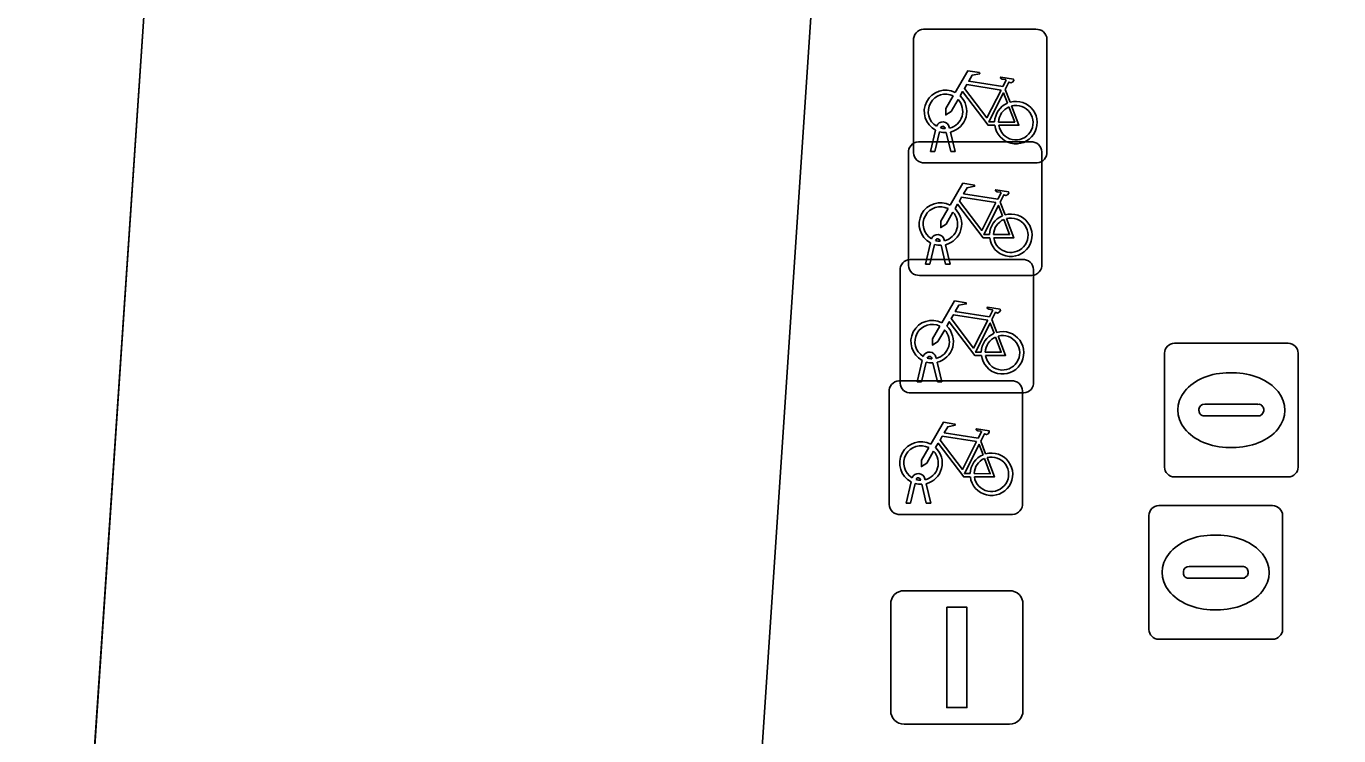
# Model space of a CAD drawing. Extents: x 161848 to 162726, y 385382 to 386521.
# Drawn here: x 162017.26 to 162027.08, y 385656.99 to 385662.3 of the extents above; entities that cross this region are included whole.
import ezdxf

# ---------------------------------------------------------------- set-up
doc = ezdxf.new("R2010")
doc.units = 0
for name, color, linetype in [('IMGEO_Fietsenrek', 7, 'Continuous'), ('IMGEO_Kolk', 7, 'Continuous'), ('IMGEO_Lichtmast', 7, 'Continuous'), ('IMGEO_Parkeervlak_open', 7, 'Continuous'), ('IMGEO_Rijbaan_lokaal_open', 7, 'Continuous'), ('IMGEO_Rioolput', 7, 'Continuous'), ('IMGEO_Voetpad_open', 7, 'Continuous')]:
    doc.layers.add(name, color=color, linetype=linetype)

msp = doc.modelspace()

# ---------------------------------------------------------------- linework, layer by layer
at = {"layer": 'IMGEO_Fietsenrek'}
for p, q in [((162023.9689, 385662.2775), (162024.8098, 385662.2775)), ((162024.8098, 385662.2775), (162023.9689, 385662.2775)), ((162023.8945, 385661.3529), (162023.8945, 385662.1938)), ((162023.8945, 385662.1938), (162023.8945, 385661.3529)), ((162024.8935, 385662.2031), (162024.8935, 385661.3622)), ((162024.8935, 385661.3622), (162024.8935, 385662.2031)), ((162024.5812, 385661.8272), (162024.6175, 385661.732)), ((162024.0215, 385661.3623), (162024.0598, 385661.5223)), ((162024.0902, 385661.5101), (162024.0549, 385661.3623)), ((162024.1319, 385661.5339), (162024.1309, 385661.5382)), ((162024.173, 385661.3623), (162024.1391, 385661.504)), ((162024.1626, 385661.5454), (162024.1644, 385661.5375)), ((162024.1714, 385661.5083), (162024.2064, 385661.3623)), ((162023.8565, 385660.5099), (162023.8565, 385661.3508)), ((162023.8565, 385661.3508), (162023.8565, 385660.5099)), ((162023.9309, 385661.4345), (162024.7718, 385661.4345)), ((162024.7718, 385661.4345), (162023.9309, 385661.4345)), ((162024.0549, 385661.3623), (162024.0215, 385661.3623)), ((162024.2064, 385661.3623), (162024.173, 385661.3623)), ((162024.8555, 385661.3601), (162024.8555, 385660.5192)), ((162024.8555, 385660.5192), (162024.8555, 385661.3601)), ((162024.8191, 385661.2785), (162023.9782, 385661.2785)), ((162023.9782, 385661.2785), (162024.8191, 385661.2785)), ((162024.5432, 385660.9842), (162024.5795, 385660.889)), ((162023.9835, 385660.5193), (162024.0218, 385660.6793)), ((162024.0522, 385660.6671), (162024.0169, 385660.5193)), ((162024.0939, 385660.6909), (162024.0929, 385660.6952)), ((162024.1246, 385660.7024), (162024.1264, 385660.6945)), ((162024.1334, 385660.6653), (162024.1684, 385660.5193)), ((162024.135, 385660.5193), (162024.1011, 385660.661)), ((162023.7945, 385659.6299), (162023.7945, 385660.4708)), ((162023.7945, 385660.4708), (162023.7945, 385659.6299)), ((162023.8689, 385660.5545), (162024.7098, 385660.5545)), ((162024.7098, 385660.5545), (162023.8689, 385660.5545)), ((162024.0169, 385660.5193), (162023.9835, 385660.5193)), ((162024.1684, 385660.5193), (162024.135, 385660.5193)), ((162024.7935, 385660.4801), (162024.7935, 385659.6392)), ((162024.7935, 385659.6392), (162024.7935, 385660.4801)), ((162024.7811, 385660.4355), (162023.9402, 385660.4355)), ((162023.9402, 385660.4355), (162024.7811, 385660.4355)), ((162024.4812, 385660.1042), (162024.5175, 385660.009)), ((162023.9215, 385659.6393), (162023.9598, 385659.7993)), ((162023.9902, 385659.7871), (162023.9549, 385659.6393)), ((162024.0319, 385659.8109), (162024.0309, 385659.8152)), ((162024.073, 385659.6393), (162024.0391, 385659.781)), ((162024.0626, 385659.8224), (162024.0644, 385659.8145)), ((162024.0714, 385659.7853), (162024.1064, 385659.6393)), ((162023.7859, 385659.6455), (162024.6268, 385659.6455)), ((162024.6268, 385659.6455), (162023.7859, 385659.6455)), ((162023.9549, 385659.6393), (162023.9215, 385659.6393)), ((162024.1064, 385659.6393), (162024.073, 385659.6393)), ((162023.7115, 385658.7209), (162023.7115, 385659.5618)), ((162023.7115, 385659.5618), (162023.7115, 385658.7209)), ((162024.7191, 385659.5555), (162023.8782, 385659.5555)), ((162023.8782, 385659.5555), (162024.7191, 385659.5555)), ((162024.7105, 385659.5711), (162024.7105, 385658.7302)), ((162024.7105, 385658.7302), (162024.7105, 385659.5711)), ((162024.3982, 385659.1952), (162024.4345, 385659.1)), ((162023.9489, 385658.9019), (162023.9479, 385658.9062)), ((162023.9796, 385658.9134), (162023.9814, 385658.9055)), ((162023.8385, 385658.7303), (162023.8768, 385658.8903)), ((162023.9072, 385658.8781), (162023.8719, 385658.7303)), ((162023.99, 385658.7303), (162023.9561, 385658.872)), ((162023.9884, 385658.8763), (162024.0234, 385658.7303)), ((162023.8719, 385658.7303), (162023.8385, 385658.7303)), ((162024.0234, 385658.7303), (162023.99, 385658.7303)), ((162024.6361, 385658.6465), (162023.7952, 385658.6465)), ((162023.7952, 385658.6465), (162024.6361, 385658.6465))]:
    msp.add_line(p, q, dxfattribs=at)
for points in [[(162024.2071, 385661.8042), (162024.3018, 385661.9677), (162024.388, 385661.9539), (162024.3897, 385661.9452), (162024.3336, 385661.9343), (162024.3074, 385661.889), (162024.5626, 385661.8482)], [(162024.5497, 385661.823), (162024.2929, 385661.864), (162024.2762, 385661.8352), (162024.4432, 385661.6149), (162024.5497, 385661.823)], [(162024.5626, 385661.8482), (162024.5876, 385661.897), (162024.5825, 385661.901), (162024.5593, 385661.9047), (162024.5466, 385661.9122), (162024.5456, 385661.9153), (162024.5478, 385661.9199), (162024.6426, 385661.9048), (162024.6449, 385661.8945), (162024.6355, 385661.8821), (162024.6231, 385661.8757), (162024.6086, 385661.8819), (162024.5812, 385661.8272)], [(162024.2278, 385661.7517), (162024.1762, 385661.6625), (162024.1363, 385661.6365), (162024.1375, 385661.684), (162024.192, 385661.7782)], [(162024.5028, 385661.5595), (162024.4531, 385661.5596), (162024.2624, 385661.8113), (162024.2434, 385661.7785)], [(162024.5977, 385661.725), (162024.5684, 385661.8018), (162024.459, 385661.5837), (162024.5017, 385661.5836)], [(162024.5317, 385661.5835), (162024.6516, 385661.5833), (162024.6084, 385661.6969)], [(162024.6282, 385661.7038), (162024.6832, 385661.5592), (162024.5331, 385661.5595)], [(162024.1691, 385660.9612), (162024.2638, 385661.1247), (162024.35, 385661.1109), (162024.3517, 385661.1022), (162024.2956, 385661.0913), (162024.2694, 385661.046), (162024.5246, 385661.0052)], [(162024.5246, 385661.0052), (162024.5496, 385661.054), (162024.5445, 385661.058), (162024.5213, 385661.0617), (162024.5086, 385661.0692), (162024.5076, 385661.0723), (162024.5098, 385661.0769), (162024.6046, 385661.0618), (162024.6069, 385661.0515), (162024.5975, 385661.0391), (162024.5851, 385661.0327), (162024.5706, 385661.0389), (162024.5432, 385660.9842)], [(162024.4648, 385660.7165), (162024.4151, 385660.7166), (162024.2244, 385660.9683), (162024.2054, 385660.9355)], [(162024.5117, 385660.98), (162024.2549, 385661.021), (162024.2382, 385660.9922), (162024.4052, 385660.7719), (162024.5117, 385660.98)], [(162024.5597, 385660.882), (162024.5304, 385660.9588), (162024.421, 385660.7407), (162024.4637, 385660.7406)], [(162024.1898, 385660.9087), (162024.1382, 385660.8195), (162024.0983, 385660.7935), (162024.0995, 385660.841), (162024.154, 385660.9352)], [(162024.5902, 385660.8608), (162024.6452, 385660.7162), (162024.4951, 385660.7165)], [(162024.4937, 385660.7405), (162024.6136, 385660.7403), (162024.5704, 385660.8539)], [(162024.1071, 385660.0812), (162024.2018, 385660.2447), (162024.288, 385660.2309), (162024.2897, 385660.2222), (162024.2336, 385660.2113), (162024.2074, 385660.166), (162024.4626, 385660.1252)], [(162024.4626, 385660.1252), (162024.4876, 385660.174), (162024.4825, 385660.178), (162024.4593, 385660.1817), (162024.4466, 385660.1892), (162024.4456, 385660.1923), (162024.4478, 385660.1969), (162024.5426, 385660.1818), (162024.5449, 385660.1715), (162024.5355, 385660.1591), (162024.5231, 385660.1527), (162024.5086, 385660.1589), (162024.4812, 385660.1042)], [(162024.4028, 385659.8365), (162024.3531, 385659.8366), (162024.1624, 385660.0883), (162024.1434, 385660.0555)], [(162024.4497, 385660.1), (162024.1929, 385660.141), (162024.1762, 385660.1122), (162024.3432, 385659.8919), (162024.4497, 385660.1)], [(162024.4977, 385660.002), (162024.4684, 385660.0788), (162024.359, 385659.8607), (162024.4017, 385659.8606)], [(162024.1278, 385660.0287), (162024.0762, 385659.9395), (162024.0363, 385659.9135), (162024.0375, 385659.961), (162024.092, 385660.0552)], [(162024.5282, 385659.9808), (162024.5832, 385659.8362), (162024.4331, 385659.8365)], [(162024.4317, 385659.8605), (162024.5516, 385659.8603), (162024.5084, 385659.9739)], [(162024.0241, 385659.1722), (162024.1188, 385659.3357), (162024.205, 385659.3219), (162024.2067, 385659.3132), (162024.1506, 385659.3023), (162024.1244, 385659.257), (162024.3796, 385659.2162)], [(162024.3796, 385659.2162), (162024.4046, 385659.265), (162024.3995, 385659.269), (162024.3763, 385659.2727), (162024.3636, 385659.2802), (162024.3626, 385659.2833), (162024.3648, 385659.2879), (162024.4596, 385659.2728), (162024.4619, 385659.2625), (162024.4525, 385659.2501), (162024.4401, 385659.2437), (162024.4256, 385659.2499), (162024.3982, 385659.1952)], [(162024.3667, 385659.191), (162024.1099, 385659.232), (162024.0932, 385659.2032), (162024.2602, 385658.9829), (162024.3667, 385659.191)], [(162024.0448, 385659.1197), (162023.9932, 385659.0305), (162023.9533, 385659.0045), (162023.9545, 385659.052), (162024.009, 385659.1462)], [(162024.3198, 385658.9275), (162024.2701, 385658.9276), (162024.0794, 385659.1793), (162024.0604, 385659.1465)], [(162024.4147, 385659.093), (162024.3854, 385659.1698), (162024.276, 385658.9517), (162024.3187, 385658.9516)], [(162024.3487, 385658.9515), (162024.4686, 385658.9513), (162024.4254, 385659.0649)], [(162024.4452, 385659.0718), (162024.5002, 385658.9272), (162024.3501, 385658.9275)]]:
    msp.add_lwpolyline(points, dxfattribs=at)
for centre, radius, start, end in [((162023.9722, 385662.1996), 0.0779, 92.4484, 184.28452), ((162023.9722, 385662.1996), 0.0779, 92.4484, 184.28452), ((162024.8156, 385662.1998), 0.0779, 2.4484, 94.28452), ((162024.8156, 385662.1998), 0.0779, 2.4484, 94.28452), ((162024.1341, 385661.6629), 0.159, 62.67661, 242.13685), ((162024.1341, 385661.6629), 0.129, 63.31916, 238.90302), ((162024.1341, 385661.6629), 0.129, 283.60429, 43.43025), ((162024.1341, 385661.6629), 0.159, 283.5766, 46.60424), ((162024.6607, 385661.5789), 0.159, 113.3408, 178.32165), ((162024.6607, 385661.5789), 0.159, 187.0065, 105.77075), ((162024.6607, 385661.5789), 0.129, 113.92302, 177.95563), ((162024.6607, 385661.5789), 0.129, 188.67146, 104.58832), ((162024.1139, 385661.5343), 0.0499, 12.8025, 158.69338), ((162024.1139, 385661.5343), 0.0174, 12.8025, 163.45023), ((162024.1341, 385661.6629), 0.159, 253.99666, 271.78671), ((162024.1341, 385661.6629), 0.129, 253.41502, 269.02044), ((162023.9342, 385661.3566), 0.0779, 92.4484, 184.28452), ((162023.9342, 385661.3566), 0.0779, 92.4484, 184.28452), ((162023.9724, 385661.3562), 0.0779, 182.4484, 274.28452), ((162023.9724, 385661.3562), 0.0779, 182.4484, 274.28452), ((162024.7776, 385661.3568), 0.0779, 2.4484, 94.28452), ((162024.7776, 385661.3568), 0.0779, 2.4484, 94.28452), ((162024.8158, 385661.3564), 0.0779, 272.4484, 4.28452), ((162024.8158, 385661.3564), 0.0779, 272.4484, 4.28452), ((162024.0961, 385660.8199), 0.159, 62.67661, 242.13685), ((162024.0961, 385660.8199), 0.129, 63.31916, 238.90302), ((162024.0961, 385660.8199), 0.129, 283.60429, 43.43025), ((162024.0961, 385660.8199), 0.159, 283.5766, 46.60424), ((162024.6227, 385660.7359), 0.159, 113.3408, 178.32165), ((162024.6227, 385660.7359), 0.159, 187.0065, 105.77075), ((162024.6227, 385660.7359), 0.129, 188.67146, 104.58832), ((162024.6227, 385660.7359), 0.129, 113.92302, 177.95563), ((162024.0759, 385660.6913), 0.0499, 12.8025, 158.69338), ((162024.0961, 385660.8199), 0.159, 253.99666, 271.78671), ((162024.0759, 385660.6913), 0.0174, 12.8025, 163.45023), ((162024.0961, 385660.8199), 0.129, 253.41502, 269.02044), ((162023.8722, 385660.4766), 0.0779, 92.4484, 184.28452), ((162023.8722, 385660.4766), 0.0779, 92.4484, 184.28452), ((162023.9344, 385660.5132), 0.0779, 182.4484, 274.28452), ((162023.9344, 385660.5132), 0.0779, 182.4484, 274.28452), ((162024.7156, 385660.4768), 0.0779, 2.4484, 94.28452), ((162024.7156, 385660.4768), 0.0779, 2.4484, 94.28452), ((162024.7778, 385660.5134), 0.0779, 272.4484, 4.28452), ((162024.7778, 385660.5134), 0.0779, 272.4484, 4.28452), ((162024.0341, 385659.9399), 0.159, 62.67661, 242.13685), ((162024.0341, 385659.9399), 0.129, 63.31916, 238.90302), ((162024.0341, 385659.9399), 0.129, 283.60429, 43.43025), ((162024.0341, 385659.9399), 0.159, 283.5766, 46.60424), ((162024.5607, 385659.8559), 0.159, 113.3408, 178.32165), ((162024.5607, 385659.8559), 0.159, 187.0065, 105.77075), ((162024.5607, 385659.8559), 0.129, 188.67146, 104.58832), ((162024.5607, 385659.8559), 0.129, 113.92302, 177.95563), ((162024.0139, 385659.8113), 0.0499, 12.8025, 158.69338), ((162024.0341, 385659.9399), 0.159, 253.99666, 271.78671), ((162024.0139, 385659.8113), 0.0174, 12.8025, 163.45023), ((162024.0341, 385659.9399), 0.129, 253.41502, 269.02044), ((162023.7892, 385659.5676), 0.0779, 92.4484, 184.28452), ((162023.7892, 385659.5676), 0.0779, 92.4484, 184.28452), ((162023.8724, 385659.6332), 0.0779, 182.4484, 274.28452), ((162023.8724, 385659.6332), 0.0779, 182.4484, 274.28452), ((162024.6326, 385659.5678), 0.0779, 2.4484, 94.28452), ((162024.6326, 385659.5678), 0.0779, 2.4484, 94.28452), ((162024.7158, 385659.6334), 0.0779, 272.4484, 4.28452), ((162024.7158, 385659.6334), 0.0779, 272.4484, 4.28452), ((162023.9511, 385659.0309), 0.159, 62.67661, 242.13685), ((162023.9511, 385659.0309), 0.129, 63.31916, 238.90302), ((162023.9511, 385659.0309), 0.129, 283.60429, 43.43025), ((162023.9511, 385659.0309), 0.159, 283.5766, 46.60424), ((162024.4777, 385658.9469), 0.159, 113.3408, 178.32165), ((162024.4777, 385658.9469), 0.159, 187.0065, 105.77075), ((162024.4777, 385658.9469), 0.129, 113.92302, 177.95563), ((162024.4777, 385658.9469), 0.129, 188.67146, 104.58832), ((162023.9309, 385658.9023), 0.0499, 12.8025, 158.69338), ((162023.9309, 385658.9023), 0.0174, 12.8025, 163.45023), ((162023.9511, 385659.0309), 0.129, 253.41502, 269.02044), ((162023.9511, 385659.0309), 0.159, 253.99666, 271.78671), ((162023.7894, 385658.7242), 0.0779, 182.4484, 274.28452), ((162023.7894, 385658.7242), 0.0779, 182.4484, 274.28452), ((162024.6328, 385658.7244), 0.0779, 272.4484, 4.28452), ((162024.6328, 385658.7244), 0.0779, 272.4484, 4.28452)]:
    msp.add_arc(centre, radius, start, end, dxfattribs=at)
at = {"layer": 'IMGEO_Kolk'}
for p, q in [((162025.7299, 385658.7125), (162026.5821, 385658.7125)), ((162025.6555, 385657.7859), (162025.6555, 385658.6381)), ((162026.6565, 385658.6381), (162026.6565, 385657.7859)), ((162026.1435, 385658.4917), (162026.1685, 385658.4917)), ((162025.9139, 385658.2059), (162025.9139, 385658.2181)), ((162025.957, 385658.2553), (162026.3549, 385658.2553)), ((162026.398, 385658.2181), (162026.398, 385658.2059)), ((162026.3515, 385658.1687), (162025.9536, 385658.1687)), ((162026.1655, 385657.9323), (162026.1406, 385657.9323)), ((162026.5821, 385657.7115), (162025.7299, 385657.7115))]:
    msp.add_line(p, q, dxfattribs=at)
for points in [[(162025.7299, 385658.7125), (162026.5821, 385658.7125)], [(162025.6555, 385657.7859), (162025.6555, 385658.6381)], [(162026.6565, 385658.6381), (162026.6565, 385657.7859)], [(162026.5821, 385657.7115), (162025.7299, 385657.7115)]]:
    msp.add_lwpolyline(points, dxfattribs=at)
for centre, radius, start, end in [((162025.732, 385658.636), 0.0765, 91.55205, 178.44795), ((162025.732, 385658.636), 0.0765, 91.55205, 178.44795), ((162026.58, 385658.636), 0.0765, 1.55205, 88.44795), ((162026.58, 385658.636), 0.0765, 1.55205, 88.44795), ((162025.9541, 385658.2151), 0.0403, 85.87752, 175.75265), ((162026.3594, 385658.2169), 0.0386, 1.73085, 96.63898), ((162025.9506, 385658.2052), 0.0366, 178.93798, 274.71019), ((162026.3554, 385658.2115), 0.043, 264.86636, 352.45326), ((162025.732, 385657.788), 0.0765, 181.55205, 268.44795), ((162025.732, 385657.788), 0.0765, 181.55205, 268.44795), ((162026.58, 385657.788), 0.0765, 271.55205, 358.44795), ((162026.58, 385657.788), 0.0765, 271.55205, 358.44795)]:
    msp.add_arc(centre, radius, start, end, dxfattribs=at)
for centre, major_axis, ratio, start_param, end_param in [((162026.142, 385658.212), (-0.3872, 0.002), 0.722429, 4.712389, 7.853982), ((162026.167, 385658.212), (-0.3901, 0.002), 0.717154, 1.570796, 4.712389)]:
    msp.add_ellipse(centre, major_axis=major_axis, ratio=ratio, start_param=start_param, end_param=end_param, dxfattribs=at)
at = {"layer": 'IMGEO_Lichtmast'}
for p, q in [((162023.8241, 385658.0755), (162024.6139, 385658.0755)), ((162024.6139, 385658.0755), (162023.8241, 385658.0755)), ((162023.7241, 385657.1765), (162023.7241, 385657.9755)), ((162023.7241, 385657.9755), (162023.7241, 385657.1765)), ((162024.7139, 385657.9755), (162024.7139, 385657.1765)), ((162024.7139, 385657.1765), (162024.7139, 385657.9755)), ((162024.6139, 385657.0765), (162023.8241, 385657.0765)), ((162023.8241, 385657.0765), (162024.6139, 385657.0765))]:
    msp.add_line(p, q, dxfattribs=at)
msp.add_lwpolyline([(162024.144, 385657.951), (162024.294, 385657.951), (162024.294, 385657.201), (162024.144, 385657.201), (162024.144, 385657.951)], dxfattribs=at)
for centre, start, end in [((162023.8241, 385657.9755), 90, 180), ((162023.8241, 385657.9755), 90, 180), ((162024.6139, 385657.9755), 0, 90), ((162024.6139, 385657.9755), 360, 90), ((162023.8241, 385657.1765), 180, 270), ((162023.8241, 385657.1765), 180, 270), ((162024.6139, 385657.1765), 270, 0), ((162024.6139, 385657.1765), 270, 0)]:
    msp.add_arc(centre, 0.1, start, end, dxfattribs=at)
at = {"layer": 'IMGEO_Parkeervlak_open'}
for points in [[(162019.023, 385675.529), (162017.453, 385652.249)], [(162018.513, 385653.059), (162022.485, 385652.749), (162023.925, 385674.344), (162020.013, 385674.605)]]:
    msp.add_lwpolyline(points, dxfattribs=at)
at = {"layer": 'IMGEO_Rijbaan_lokaal_open'}
msp.add_lwpolyline([(162028.542, 385817.36), (162031.145, 385855.667), (162031.315, 385858.297), (162025.205, 385858.754), (162024.539, 385848.984), (162023.424, 385832.28), (162022.065, 385812.169), (162021.714, 385806.937), (162019.478, 385774.254), (162018.373, 385758.189), (162018.126, 385754.834), (162017.45, 385744.89), (162015.447, 385713.845), (162014.322, 385696.873), (162011.334, 385651.941), (162017.404, 385651.53), (162017.453, 385652.249), (162019.023, 385675.529), (162020.357, 385695.92), (162022.867, 385734.111), (162023.205, 385739.378)], dxfattribs=at)
at = {"layer": 'IMGEO_Rioolput'}
for p, q in [((162025.8469, 385659.9275), (162026.6991, 385659.9275)), ((162025.7725, 385659.0009), (162025.7725, 385659.8531)), ((162026.7735, 385659.8531), (162026.7735, 385659.0009)), ((162026.2605, 385659.7067), (162026.2855, 385659.7067)), ((162026.0309, 385659.4209), (162026.0309, 385659.4331)), ((162026.074, 385659.4703), (162026.4719, 385659.4703)), ((162026.515, 385659.4331), (162026.515, 385659.4209)), ((162026.4685, 385659.3837), (162026.0706, 385659.3837)), ((162026.2825, 385659.1473), (162026.2576, 385659.1473)), ((162026.6991, 385658.9265), (162025.8469, 385658.9265))]:
    msp.add_line(p, q, dxfattribs=at)
for points in [[(162025.8469, 385659.9275), (162026.6991, 385659.9275)], [(162025.7725, 385659.0009), (162025.7725, 385659.8531)], [(162026.7735, 385659.8531), (162026.7735, 385659.0009)], [(162026.6991, 385658.9265), (162025.8469, 385658.9265)]]:
    msp.add_lwpolyline(points, dxfattribs=at)
for centre, radius, start, end in [((162025.849, 385659.851), 0.0765, 91.55205, 178.44795), ((162025.849, 385659.851), 0.0765, 91.55205, 178.44795), ((162026.697, 385659.851), 0.0765, 1.55205, 88.44795), ((162026.697, 385659.851), 0.0765, 1.55205, 88.44795), ((162026.0711, 385659.4301), 0.0403, 85.87752, 175.75265), ((162026.0676, 385659.4202), 0.0366, 178.93798, 274.71019), ((162026.4724, 385659.4265), 0.043, 264.86636, 352.45326), ((162026.4764, 385659.4319), 0.0386, 1.73085, 96.63898), ((162025.849, 385659.003), 0.0765, 181.55205, 268.44795), ((162025.849, 385659.003), 0.0765, 181.55205, 268.44795), ((162026.697, 385659.003), 0.0765, 271.55205, 358.44795), ((162026.697, 385659.003), 0.0765, 271.55205, 358.44795)]:
    msp.add_arc(centre, radius, start, end, dxfattribs=at)
for centre, major_axis, ratio, start_param, end_param in [((162026.259, 385659.427), (-0.3872, 0.002), 0.722429, 4.712389, 7.853982), ((162026.284, 385659.427), (-0.3901, 0.002), 0.717154, 1.570796, 4.712389)]:
    msp.add_ellipse(centre, major_axis=major_axis, ratio=ratio, start_param=start_param, end_param=end_param, dxfattribs=at)
at = {"layer": 'IMGEO_Voetpad_open'}
msp.add_lwpolyline([(162032.089, 385677.79), (162032.106, 385678.037), (162030.981, 385678.056), (162026.917, 385678.403), (162025.971, 385678.469), (162020.28, 385678.829), (162020.013, 385674.605), (162023.925, 385674.344), (162022.485, 385652.749), (162022.776, 385652.729), (162022.506, 385648.771), (162022.272, 385645.331), (162021.782, 385638.134), (162021.576, 385634.678), (162016.295, 385635.013), (162016.148, 385632.865)], dxfattribs=at)

doc.saveas('drawing.dxf')
